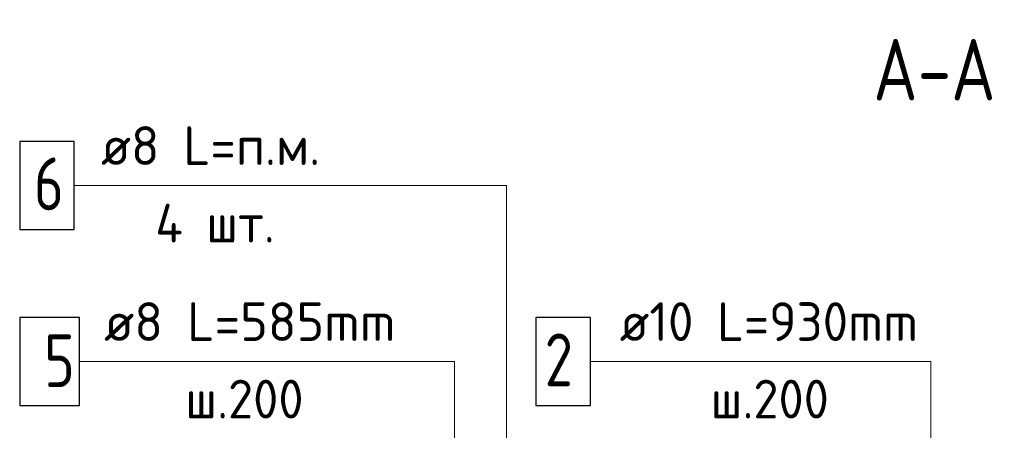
# Model space of a CAD drawing. Header units: millimetres. Extents: x 40580 to 1930067, y -240640 to 81020.
# Tile 608 of 656: x 1533000 to 1538594, y -228837 to -226504. Entities that reach past the tile are written whole.
import ezdxf

# ---------------------------------------------------------------- set-up
doc = ezdxf.new("R2010")
doc.units = ezdxf.units.MM
for name, color, linetype, lineweight in [('Standard', 7, 'Continuous', 25), ('Позиционная метка линия выноска', 7, 'Continuous', 13), ('Примечания', 7, 'Continuous', 13), ('Ребро вкладыша арматура S1', 52, 'Continuous', 25), ('Ребро вкладыша арматура поперечная AW', 52, 'Continuous', 25)]:
    doc.layers.add(name, color=color, linetype=linetype, lineweight=lineweight)
doc.styles.add('GOST 2.304', font='isocpeur.ttf', dxfattribs={"width": 0.8})
doc.styles.add('ISOCPEUR', font='isocpeur.ttf')

msp = doc.modelspace()

# ---------------------------------------------------------------- linework, layer by layer
at = {"color": 7, "linetype": 'Continuous', "lineweight": 25, "transparency": 33554687}
msp.add_lwpolyline([(1535933.3, -228696.4), (1536243.3, -228696.4), (1536243.3, -228196.4), (1535933.3, -228196.4), (1535933.3, -228696.4)], dxfattribs=at)
at = {"layer": 'Позиционная метка линия выноска', "color": 7, "linetype": 'Continuous', "lineweight": 13, "transparency": 33554687}
for points in [[(1533310, -227446.4), (1535766.6, -227446.4), (1535766.6, -229596.4)], [(1533340, -228446.4), (1535470.8, -228446.4), (1535470.8, -229574.6)], [(1536243.3, -228446.4), (1538176.6, -228446.4), (1538176.6, -229761.5), (1537266.6, -229761.5)]]:
    msp.add_lwpolyline(points, dxfattribs=at)
at = {"layer": 'Ребро вкладыша арматура S1', "color": 7, "linetype": 'Continuous', "lineweight": 25, "transparency": 33554687}
msp.add_lwpolyline([(1533000, -227696.4), (1533310, -227696.4), (1533310, -227196.4), (1533000, -227196.4), (1533000, -227696.4)], dxfattribs=at)
at = {"layer": 'Ребро вкладыша арматура поперечная AW', "color": 7, "linetype": 'Continuous', "lineweight": 25, "transparency": 33554687}
msp.add_lwpolyline([(1533000, -228696.4), (1533340, -228696.4), (1533340, -228196.4), (1533000, -228196.4), (1533000, -228696.4)], dxfattribs=at)
msp.add_lwpolyline([(1533000, -228696.4), (1533340, -228696.4), (1533340, -228196.4), (1533000, -228196.4), (1533000, -228696.4)], dxfattribs=at)

# ---------------------------------------------------------------- texts
at = {"color": 7, "linetype": 'Continuous', "lineweight": 13, "transparency": 33554687, "attachment_point": 7, "style": 'ISOCPEUR'}
for s, insert, char_height, width in [('\\W0.96;ø10 L=930mm ', (1536409, -228329.1), 220, 1997.586), ('\\W0.78;2', (1535983.3, -228586.4), 300, 326.834), ('\\W0.95;ш.200 ', (1536926, -228769.1), 220, 962.807)]:
    msp.add_mtext(s, dxfattribs=dict(at, insert=insert, char_height=char_height, width=width))
at = {"layer": 'Standard', "color": 7, "linetype": 'Continuous', "lineweight": -3, "transparency": 33554687, "insert": (1537850, -226963.1), "char_height": 350, "width": 871.088, "attachment_point": 7, "style": 'GOST 2.304'}
msp.add_mtext('А-А', dxfattribs=at)
at = {"layer": 'Примечания', "color": 7, "linetype": 'Continuous', "lineweight": 25, "transparency": 33554687, "insert": (1533770, -227769.1), "char_height": 220, "width": 873.813, "attachment_point": 7, "style": 'GOST 2.304'}
msp.add_mtext('\\W0.95;4 шт.', dxfattribs=at)
at = {"layer": 'Ребро вкладыша арматура S1', "color": 7, "linetype": 'Continuous', "lineweight": 13, "transparency": 33554687, "attachment_point": 7, "style": 'ISOCPEUR'}
for s, insert, char_height, width in [('\\W0.97;ø8 L=п.м. ', (1533462, -227329.1), 220, 1492.752), ('{\\W0.7800;6}', (1533081.2, -227586.4), 300, 326.834)]:
    msp.add_mtext(s, dxfattribs=dict(at, insert=insert, char_height=char_height, width=width))
at = {"layer": 'Ребро вкладыша арматура поперечная AW', "color": 7, "linetype": 'Continuous', "lineweight": 13, "transparency": 33554687, "attachment_point": 7, "style": 'ISOCPEUR'}
for s, insert, char_height, width in [('\\W0.98;ø8 L=585mm ', (1533479, -228329.1), 220, 1889.823), ('{\\W0.8000;5}', (1533138.8, -228591.2), 300, 359.839), ('\\W0.95;ш.200 ', (1533941, -228769.1), 220, 962.814)]:
    msp.add_mtext(s, dxfattribs=dict(at, insert=insert, char_height=char_height, width=width))

doc.saveas('drawing.dxf')
